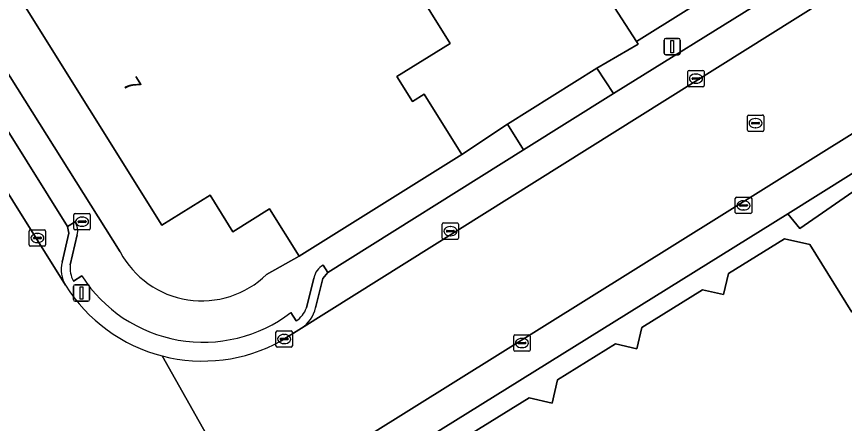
# Model space of a CAD drawing. Extents: x 158455 to 159797, y 387218 to 388672.
# Drawn here: x 158762.6 to 158813.2, y 387790.5 to 387815.4 of the extents above; entities that cross this region are included whole.
import ezdxf

# ---------------------------------------------------------------- set-up
doc = ezdxf.new("R2010")
doc.units = 0
for name, color, linetype in [('IMGEO_Brandkraan', 7, 'Continuous'), ('IMGEO_Erf', 7, 'Continuous'), ('IMGEO_Kolk', 7, 'Continuous'), ('IMGEO_Lichtmast', 7, 'Continuous'), ('IMGEO_Pand', 7, 'Continuous'), ('IMGEO_Pand_nummerreeks', 7, 'Continuous'), ('IMGEO_Parkeervlak_open', 7, 'Continuous'), ('IMGEO_Rijbaan_lokaal_gesloten', 7, 'Continuous'), ('IMGEO_Rioolput', 7, 'Continuous'), ('IMGEO_Voetpad_open', 7, 'Continuous')]:
    doc.layers.add(name, color=color, linetype=linetype)

msp = doc.modelspace()

# ---------------------------------------------------------------- linework, layer by layer
at = {"layer": 'IMGEO_Brandkraan'}
for p, q in [((158766.068, 387802.431), (158766.068, 387803.283)), ((158766.143, 387803.357), (158766.995, 387803.357)), ((158766.556, 387803.137), (158766.581, 387803.137)), ((158767.069, 387803.283), (158767.069, 387802.431)), ((158766.327, 387802.851), (158766.327, 387802.863)), ((158766.765, 387802.814), (158766.367, 387802.814)), ((158766.37, 387802.9), (158766.768, 387802.9)), ((158766.579, 387802.577), (158766.554, 387802.577)), ((158766.811, 387802.863), (158766.811, 387802.851)), ((158766.995, 387802.357), (158766.143, 387802.357))]:
    msp.add_line(p, q, dxfattribs=at)
for points in [[(158766.068, 387802.431), (158766.068, 387803.283)], [(158766.143, 387803.357), (158766.995, 387803.357)], [(158767.069, 387803.283), (158767.069, 387802.431)], [(158766.995, 387802.357), (158766.143, 387802.357)]]:
    msp.add_lwpolyline(points, dxfattribs=at)
for centre, radius, start, end in [((158766.145, 387803.281), 0.0765, 91.552, 178.448), ((158766.145, 387803.281), 0.0765, 91.552, 178.448), ((158766.993, 387803.281), 0.0765, 1.552, 88.448), ((158766.993, 387803.281), 0.0765, 1.552, 88.448), ((158766.367, 387802.86), 0.0403, 85.8775, 175.7526), ((158766.364, 387802.85), 0.0366, 178.938, 274.7102), ((158766.768, 387802.857), 0.043, 264.8664, 352.4533), ((158766.772, 387802.862), 0.0386, 1.7309, 96.639), ((158766.145, 387802.433), 0.0765, 181.552, 268.448), ((158766.145, 387802.433), 0.0765, 181.552, 268.448), ((158766.993, 387802.433), 0.0765, 271.552, 358.448), ((158766.993, 387802.433), 0.0765, 271.552, 358.448)]:
    msp.add_arc(centre, radius, start, end, dxfattribs=at)
for centre, major_axis, ratio, start_param, end_param in [((158766.555, 387802.857), (-0.387, 0.002), 0.722429, 4.712389, 7.853982), ((158766.58, 387802.857), (-0.39, 0.002), 0.717154, 1.570796, 4.712389)]:
    msp.add_ellipse(centre, major_axis=major_axis, ratio=ratio, start_param=start_param, end_param=end_param, dxfattribs=at)
at = {"layer": 'IMGEO_Erf'}
for points in [[(158728.733, 387865.314), (158743.767, 387841.201), (158748.891, 387832.962), (158754.689, 387823.696), (158759.914, 387815.287), (158768.898, 387801.005)], [(158776.177, 387834.469), (158789.093, 387813.763), (158785.831, 387811.728), (158786.782, 387810.203), (158787.506, 387810.654), (158789.812, 387806.958), (158792.594, 387808.827), (158798.057, 387812.257), (158800.589, 387813.713), (158800.488, 387813.876), (158783.815, 387839.674)], [(158836.931, 387819.32), (158814.587, 387805.283), (158810.474, 387802.433), (158809.746, 387803.347), (158787.736, 387789.66), (158787.179, 387789.542), (158786.653, 387789.176), (158782.671, 387786.481), (158781.977, 387785.918), (158781.348, 387785.109), (158780.888, 387784.228), (158780.626, 387783.232), (158780.657, 387782.198), (158780.906, 387781.232), (158784.291, 387775.968), (158789.671, 387767.555), (158798.526, 387753.232)], [(158777.857, 387799.628), (158779.847, 387800.742), (158778.041, 387803.637), (158775.793, 387802.235), (158774.397, 387804.473), (158771.452, 387802.636), (158762.604, 387816.822)], [(158802.821, 387761.174), (158793.828, 387775.647), (158790.867, 387780.413), (158789.486, 387780.734), (158786.3, 387785.852), (158786.708, 387787.602), (158788.607, 387788.784), (158790.064, 387788.446), (158790.403, 387789.901), (158793.92, 387792.09), (158795.334, 387791.761), (158795.664, 387793.175), (158799.205, 387795.379), (158800.514, 387795.074), (158800.819, 387796.384), (158804.53, 387798.693), (158805.82, 387798.393), (158806.121, 387799.685), (158809.545, 387801.815), (158811.097, 387801.454), (158813.671, 387797.319)]]:
    msp.add_lwpolyline(points, dxfattribs=at)
msp.add_arc((158773.896, 387803.689), 5.673, 208.2392, 314.2848, dxfattribs=at)
at = {"layer": 'IMGEO_Kolk'}
for p, q in [((158803.705, 387812.109), (158804.557, 387812.109)), ((158803.63, 387811.183), (158803.63, 387812.035)), ((158803.889, 387811.603), (158803.889, 387811.615)), ((158803.932, 387811.652), (158804.33, 387811.652)), ((158804.118, 387811.889), (158804.143, 387811.889)), ((158804.373, 387811.615), (158804.373, 387811.603)), ((158804.631, 387812.035), (158804.631, 387811.183)), ((158804.557, 387811.109), (158803.705, 387811.109)), ((158804.327, 387811.566), (158803.929, 387811.566)), ((158804.141, 387811.329), (158804.116, 387811.329)), ((158806.536, 387803.426), (158806.536, 387804.278)), ((158806.611, 387804.352), (158807.463, 387804.352)), ((158807.024, 387804.132), (158807.049, 387804.132)), ((158807.537, 387804.278), (158807.537, 387803.426)), ((158806.795, 387803.846), (158806.795, 387803.858)), ((158807.233, 387803.809), (158806.835, 387803.809)), ((158806.838, 387803.895), (158807.236, 387803.895)), ((158807.047, 387803.572), (158807.022, 387803.572)), ((158807.279, 387803.858), (158807.279, 387803.846)), ((158807.463, 387803.352), (158806.611, 387803.352)), ((158788.603, 387801.851), (158788.603, 387802.703)), ((158788.678, 387802.777), (158789.53, 387802.777)), ((158789.091, 387802.557), (158789.116, 387802.557)), ((158789.604, 387802.703), (158789.604, 387801.851)), ((158763.335, 387801.434), (158763.335, 387802.286)), ((158763.41, 387802.36), (158764.262, 387802.36)), ((158763.823, 387802.14), (158763.848, 387802.14)), ((158764.336, 387802.286), (158764.336, 387801.434)), ((158788.862, 387802.271), (158788.862, 387802.283)), ((158789.3, 387802.234), (158788.902, 387802.234)), ((158788.905, 387802.32), (158789.303, 387802.32)), ((158789.114, 387801.997), (158789.089, 387801.997)), ((158789.346, 387802.283), (158789.346, 387802.271)), ((158763.594, 387801.854), (158763.594, 387801.866)), ((158764.032, 387801.817), (158763.634, 387801.817)), ((158763.637, 387801.903), (158764.035, 387801.903)), ((158763.846, 387801.58), (158763.821, 387801.58)), ((158764.078, 387801.866), (158764.078, 387801.854)), ((158789.53, 387801.777), (158788.678, 387801.777)), ((158764.262, 387801.36), (158763.41, 387801.36)), ((158778.433, 387795.253), (158778.433, 387796.105)), ((158778.508, 387796.179), (158779.36, 387796.179)), ((158778.921, 387795.959), (158778.946, 387795.959)), ((158779.434, 387796.105), (158779.434, 387795.253)), ((158793.057, 387795.932), (158793.909, 387795.932)), ((158778.692, 387795.673), (158778.692, 387795.685)), ((158779.13, 387795.636), (158778.732, 387795.636)), ((158778.735, 387795.722), (158779.133, 387795.722)), ((158778.944, 387795.399), (158778.919, 387795.399)), ((158779.176, 387795.685), (158779.176, 387795.673)), ((158792.982, 387795.006), (158792.982, 387795.858)), ((158793.241, 387795.426), (158793.241, 387795.438)), ((158793.679, 387795.389), (158793.281, 387795.389)), ((158793.284, 387795.475), (158793.682, 387795.475)), ((158793.47, 387795.712), (158793.495, 387795.712)), ((158793.725, 387795.438), (158793.725, 387795.426)), ((158793.983, 387795.858), (158793.983, 387795.006)), ((158779.36, 387795.179), (158778.508, 387795.179)), ((158793.909, 387794.932), (158793.057, 387794.932)), ((158793.493, 387795.152), (158793.468, 387795.152))]:
    msp.add_line(p, q, dxfattribs=at)
for points in [[(158803.705, 387812.109), (158804.557, 387812.109)], [(158803.63, 387811.183), (158803.63, 387812.035)], [(158804.631, 387812.035), (158804.631, 387811.183)], [(158804.557, 387811.109), (158803.705, 387811.109)], [(158806.536, 387803.426), (158806.536, 387804.278)], [(158806.611, 387804.352), (158807.463, 387804.352)], [(158807.537, 387804.278), (158807.537, 387803.426)], [(158807.463, 387803.352), (158806.611, 387803.352)], [(158788.603, 387801.851), (158788.603, 387802.703)], [(158788.678, 387802.777), (158789.53, 387802.777)], [(158789.604, 387802.703), (158789.604, 387801.851)], [(158763.335, 387801.434), (158763.335, 387802.286)], [(158763.41, 387802.36), (158764.262, 387802.36)], [(158764.336, 387802.286), (158764.336, 387801.434)], [(158789.53, 387801.777), (158788.678, 387801.777)], [(158764.262, 387801.36), (158763.41, 387801.36)], [(158778.433, 387795.253), (158778.433, 387796.105)], [(158778.508, 387796.179), (158779.36, 387796.179)], [(158779.434, 387796.105), (158779.434, 387795.253)], [(158793.057, 387795.932), (158793.909, 387795.932)], [(158792.982, 387795.006), (158792.982, 387795.858)], [(158793.983, 387795.858), (158793.983, 387795.006)], [(158779.36, 387795.179), (158778.508, 387795.179)], [(158793.909, 387794.932), (158793.057, 387794.932)]]:
    msp.add_lwpolyline(points, dxfattribs=at)
for centre, radius, start, end in [((158803.707, 387812.033), 0.0765, 91.552, 178.448), ((158803.707, 387812.033), 0.0765, 91.552, 178.448), ((158804.555, 387812.033), 0.0765, 1.552, 88.448), ((158804.555, 387812.033), 0.0765, 1.552, 88.448), ((158803.929, 387811.612), 0.0403, 85.8775, 175.7526), ((158803.926, 387811.602), 0.0366, 178.938, 274.7102), ((158804.33, 387811.609), 0.043, 264.8664, 352.4533), ((158804.334, 387811.614), 0.0386, 1.7309, 96.639), ((158803.707, 387811.185), 0.0765, 181.552, 268.448), ((158803.707, 387811.185), 0.0765, 181.552, 268.448), ((158804.555, 387811.185), 0.0765, 271.552, 358.448), ((158804.555, 387811.185), 0.0765, 271.552, 358.448), ((158806.613, 387804.276), 0.0765, 91.552, 178.448), ((158806.613, 387804.276), 0.0765, 91.552, 178.448), ((158807.461, 387804.276), 0.0765, 1.552, 88.448), ((158807.461, 387804.276), 0.0765, 1.552, 88.448), ((158806.835, 387803.855), 0.0403, 85.8775, 175.7526), ((158806.832, 387803.845), 0.0366, 178.938, 274.7102), ((158807.236, 387803.852), 0.043, 264.8664, 352.4533), ((158807.24, 387803.857), 0.0386, 1.7309, 96.639), ((158806.613, 387803.428), 0.0765, 181.552, 268.448), ((158806.613, 387803.428), 0.0765, 181.552, 268.448), ((158807.461, 387803.428), 0.0765, 271.552, 358.448), ((158807.461, 387803.428), 0.0765, 271.552, 358.448), ((158788.68, 387802.701), 0.0765, 91.552, 178.448), ((158788.68, 387802.701), 0.0765, 91.552, 178.448), ((158789.528, 387802.701), 0.0765, 1.552, 88.448), ((158789.528, 387802.701), 0.0765, 1.552, 88.448), ((158763.412, 387802.284), 0.0765, 91.552, 178.448), ((158763.412, 387802.284), 0.0765, 91.552, 178.448), ((158764.26, 387802.284), 0.0765, 1.552, 88.448), ((158764.26, 387802.284), 0.0765, 1.552, 88.448), ((158788.902, 387802.28), 0.0403, 85.8775, 175.7526), ((158788.899, 387802.27), 0.0366, 178.938, 274.7102), ((158789.303, 387802.277), 0.043, 264.8664, 352.4533), ((158789.307, 387802.282), 0.0386, 1.7309, 96.639), ((158763.634, 387801.863), 0.0403, 85.8775, 175.7526), ((158763.631, 387801.853), 0.0366, 178.938, 274.7102), ((158764.035, 387801.86), 0.043, 264.8664, 352.4533), ((158764.039, 387801.865), 0.0386, 1.7309, 96.639), ((158788.68, 387801.853), 0.0765, 181.552, 268.448), ((158788.68, 387801.853), 0.0765, 181.552, 268.448), ((158789.528, 387801.853), 0.0765, 271.552, 358.448), ((158789.528, 387801.853), 0.0765, 271.552, 358.448), ((158763.412, 387801.436), 0.0765, 181.552, 268.448), ((158763.412, 387801.436), 0.0765, 181.552, 268.448), ((158764.26, 387801.436), 0.0765, 271.552, 358.448), ((158764.26, 387801.436), 0.0765, 271.552, 358.448), ((158778.51, 387796.103), 0.0765, 91.552, 178.448), ((158778.51, 387796.103), 0.0765, 91.552, 178.448), ((158779.358, 387796.103), 0.0765, 1.552, 88.448), ((158779.358, 387796.103), 0.0765, 1.552, 88.448), ((158793.059, 387795.856), 0.0765, 91.552, 178.448), ((158793.059, 387795.856), 0.0765, 91.552, 178.448), ((158793.907, 387795.856), 0.0765, 1.552, 88.448), ((158793.907, 387795.856), 0.0765, 1.552, 88.448), ((158778.732, 387795.682), 0.0403, 85.8775, 175.7526), ((158778.729, 387795.672), 0.0366, 178.938, 274.7102), ((158779.133, 387795.679), 0.043, 264.8664, 352.4533), ((158779.137, 387795.684), 0.0386, 1.7309, 96.639), ((158793.281, 387795.435), 0.0403, 85.8775, 175.7526), ((158793.278, 387795.425), 0.0366, 178.938, 274.7102), ((158793.682, 387795.432), 0.043, 264.8664, 352.4533), ((158793.686, 387795.437), 0.0386, 1.7309, 96.639), ((158778.51, 387795.255), 0.0765, 181.552, 268.448), ((158778.51, 387795.255), 0.0765, 181.552, 268.448), ((158779.358, 387795.255), 0.0765, 271.552, 358.448), ((158779.358, 387795.255), 0.0765, 271.552, 358.448), ((158793.059, 387795.008), 0.0765, 181.552, 268.448), ((158793.059, 387795.008), 0.0765, 181.552, 268.448), ((158793.907, 387795.008), 0.0765, 271.552, 358.448), ((158793.907, 387795.008), 0.0765, 271.552, 358.448)]:
    msp.add_arc(centre, radius, start, end, dxfattribs=at)
for centre, major_axis, ratio, start_param, end_param in [((158804.117, 387811.609), (-0.387, 0.002), 0.722429, 4.712389, 7.853982), ((158804.142, 387811.609), (-0.39, 0.002), 0.717154, 1.570796, 4.712389), ((158807.023, 387803.852), (-0.387, 0.002), 0.722429, 4.712389, 7.853982), ((158807.048, 387803.852), (-0.39, 0.002), 0.717154, 1.570796, 4.712389), ((158789.09, 387802.277), (-0.387, 0.002), 0.722429, 4.712389, 7.853982), ((158789.115, 387802.277), (-0.39, 0.002), 0.717154, 1.570796, 4.712389), ((158763.822, 387801.86), (-0.387, 0.002), 0.722429, 4.712389, 7.853982), ((158763.847, 387801.86), (-0.39, 0.002), 0.717154, 1.570796, 4.712389), ((158778.92, 387795.679), (-0.387, 0.002), 0.722429, 4.712389, 7.853982), ((158778.945, 387795.679), (-0.39, 0.002), 0.717154, 1.570796, 4.712389), ((158793.469, 387795.432), (-0.387, 0.002), 0.722429, 4.712389, 7.853982), ((158793.494, 387795.432), (-0.39, 0.002), 0.717154, 1.570796, 4.712389)]:
    msp.add_ellipse(centre, major_axis=major_axis, ratio=ratio, start_param=start_param, end_param=end_param, dxfattribs=at)
at = {"layer": 'IMGEO_Lichtmast'}
for p, q in [((158802.178, 387813.166), (158802.178, 387813.966)), ((158802.178, 387813.966), (158802.178, 387813.166)), ((158802.278, 387814.066), (158803.068, 387814.066)), ((158803.068, 387814.066), (158802.278, 387814.066)), ((158803.168, 387813.966), (158803.168, 387813.166)), ((158803.168, 387813.166), (158803.168, 387813.966)), ((158803.068, 387813.066), (158802.278, 387813.066)), ((158802.278, 387813.066), (158803.068, 387813.066)), ((158766.14, 387798.995), (158766.93, 387798.995)), ((158766.93, 387798.995), (158766.14, 387798.995)), ((158766.04, 387798.095), (158766.04, 387798.895)), ((158766.04, 387798.895), (158766.04, 387798.095)), ((158767.03, 387798.895), (158767.03, 387798.095)), ((158767.03, 387798.095), (158767.03, 387798.895)), ((158766.93, 387797.995), (158766.14, 387797.995)), ((158766.14, 387797.995), (158766.93, 387797.995))]:
    msp.add_line(p, q, dxfattribs=at)
for points in [[(158802.598, 387813.941), (158802.748, 387813.941), (158802.748, 387813.191), (158802.598, 387813.191), (158802.598, 387813.941)], [(158766.46, 387798.87), (158766.61, 387798.87), (158766.61, 387798.12), (158766.46, 387798.12), (158766.46, 387798.87)]]:
    msp.add_lwpolyline(points, dxfattribs=at)
for centre, start, end in [((158802.278, 387813.966), 90, 180), ((158802.278, 387813.966), 90, 180), ((158803.068, 387813.966), 0, 90), ((158803.068, 387813.966), 360, 90), ((158802.278, 387813.166), 180, 270), ((158802.278, 387813.166), 180, 270), ((158803.068, 387813.166), 270, 0), ((158803.068, 387813.166), 270, 0), ((158766.14, 387798.895), 90, 180), ((158766.14, 387798.895), 90, 180), ((158766.93, 387798.895), 0, 90), ((158766.93, 387798.895), 360, 90), ((158766.14, 387798.095), 180, 270), ((158766.14, 387798.095), 180, 270), ((158766.93, 387798.095), 270, 0), ((158766.93, 387798.095), 270, 0)]:
    msp.add_arc(centre, 0.1, start, end, dxfattribs=at)
at = {"layer": 'IMGEO_Pand'}
for points in [[(158800.488, 387813.876), (158813.131, 387821.784), (158814.073, 387825.912), (158799.192, 387849.165), (158799.126, 387849.283), (158783.815, 387839.674)], [(158779.847, 387800.742), (158789.812, 387806.958), (158787.506, 387810.654), (158786.782, 387810.203), (158785.831, 387811.728), (158789.093, 387813.763), (158776.177, 387834.469), (158763.717, 387826.697), (158768.299, 387819.351), (158766.712, 387818.361), (158766.252, 387819.098), (158762.604, 387816.822), (158771.452, 387802.636), (158774.397, 387804.473), (158775.793, 387802.235), (158778.041, 387803.637)]]:
    msp.add_lwpolyline(points, close=True, dxfattribs=at)
msp.add_lwpolyline([(158813.671, 387797.319), (158811.097, 387801.454), (158809.545, 387801.815), (158806.121, 387799.685), (158805.82, 387798.393), (158804.53, 387798.693), (158800.819, 387796.384), (158800.514, 387795.074), (158799.205, 387795.379), (158795.664, 387793.175), (158795.334, 387791.761), (158793.92, 387792.09), (158790.403, 387789.901), (158790.064, 387788.446), (158788.607, 387788.784), (158786.708, 387787.602), (158786.3, 387785.852), (158789.486, 387780.734), (158790.867, 387780.413), (158793.828, 387775.647), (158802.821, 387761.174)], dxfattribs=at)
at = {"layer": 'IMGEO_Parkeervlak_open'}
for points in [[(158726.354, 387861.718), (158765.551, 387798.969)], [(158765.358, 387800.383), (158765.761, 387802.161), (158765.684, 387802.572), (158758.354, 387814.271), (158753.083, 387822.684), (158747.281, 387831.975), (158742.164, 387840.209), (158729.75, 387860.062), (158729.422, 387860.387), (158727.644, 387860.794)], [(158785.563, 387789.937), (158787.179, 387789.542), (158787.736, 387789.66), (158809.746, 387803.347), (158835.673, 387819.58), (158832.928, 387823.986), (158833.741, 387824.513), (158827.096, 387835.091), (158826.746, 387833.788), (158832.475, 387824.634), (158828.269, 387821.994), (158830.287, 387818.613), (158784.019, 387789.717)], [(158779.995, 387796.347), (158811.887, 387816.318)], [(158808.291, 387816.421), (158799.087, 387810.694), (158793.583, 387807.247), (158781.609, 387799.757), (158781.294, 387799.373), (158780.859, 387797.583)]]:
    msp.add_lwpolyline(points, dxfattribs=at)
for centre, radius, start, end in [((158767.124, 387799.904), 1.83, 164.8168, 210.728), ((158778.936, 387798.007), 1.969, 302.5308, 347.5598)]:
    msp.add_arc(centre, radius, start, end, dxfattribs=at)
at = {"layer": 'IMGEO_Rijbaan_lokaal_gesloten'}
for points in [[(158765.551, 387798.969), (158726.354, 387861.718)], [(158781.349, 387788.096), (158784.019, 387789.717), (158830.287, 387818.613), (158828.269, 387821.994), (158822.49, 387831.068), (158815.665, 387841.911), (158813.492, 387845.45), (158809.048, 387852.533)], [(158812.722, 387816.833), (158811.887, 387816.318), (158779.995, 387796.347), (158778.744, 387795.562)], [(158778.072, 387782.921), (158771.471, 387794.645)], [(158771.471, 387794.645), (158778.072, 387782.921)]]:
    msp.add_lwpolyline(points, dxfattribs=at)
for centre, radius, start, end in [((158773.955, 387804.26), 9.931, 212.1945, 255.5163), ((158773.953, 387804.263), 9.933, 255.5321, 298.8401)]:
    msp.add_arc(centre, radius, start, end, dxfattribs=at)
at = {"layer": 'IMGEO_Rioolput'}
for p, q in [((158807.274, 387808.457), (158807.274, 387809.309)), ((158807.349, 387809.383), (158808.201, 387809.383)), ((158807.762, 387809.163), (158807.787, 387809.163)), ((158808.275, 387809.309), (158808.275, 387808.457)), ((158807.533, 387808.877), (158807.533, 387808.889)), ((158807.971, 387808.84), (158807.573, 387808.84)), ((158807.576, 387808.926), (158807.974, 387808.926)), ((158807.785, 387808.603), (158807.76, 387808.603)), ((158808.017, 387808.889), (158808.017, 387808.877)), ((158808.201, 387808.383), (158807.349, 387808.383))]:
    msp.add_line(p, q, dxfattribs=at)
for points in [[(158807.274, 387808.457), (158807.274, 387809.309)], [(158807.349, 387809.383), (158808.201, 387809.383)], [(158808.275, 387809.309), (158808.275, 387808.457)], [(158808.201, 387808.383), (158807.349, 387808.383)]]:
    msp.add_lwpolyline(points, dxfattribs=at)
for centre, radius, start, end in [((158807.351, 387809.307), 0.0765, 91.552, 178.448), ((158807.351, 387809.307), 0.0765, 91.552, 178.448), ((158808.199, 387809.307), 0.0765, 1.552, 88.448), ((158808.199, 387809.307), 0.0765, 1.552, 88.448), ((158807.573, 387808.886), 0.0403, 85.8775, 175.7526), ((158807.57, 387808.876), 0.0366, 178.938, 274.7102), ((158807.974, 387808.883), 0.043, 264.8664, 352.4533), ((158807.978, 387808.888), 0.0386, 1.7309, 96.639), ((158807.351, 387808.459), 0.0765, 181.552, 268.448), ((158807.351, 387808.459), 0.0765, 181.552, 268.448), ((158808.199, 387808.459), 0.0765, 271.552, 358.448), ((158808.199, 387808.459), 0.0765, 271.552, 358.448)]:
    msp.add_arc(centre, radius, start, end, dxfattribs=at)
for centre, major_axis, ratio, start_param, end_param in [((158807.761, 387808.883), (-0.387, 0.002), 0.722429, 4.712389, 7.853982), ((158807.786, 387808.883), (-0.39, 0.002), 0.717154, 1.570796, 4.712389)]:
    msp.add_ellipse(centre, major_axis=major_axis, ratio=ratio, start_param=start_param, end_param=end_param, dxfattribs=at)
at = {"layer": 'IMGEO_Voetpad_open'}
for points in [[(158811.251, 387831.047), (158811.691, 387831.345), (158798.808, 387851.952), (158798.107, 387851.535), (158799.495, 387849.349), (158799.192, 387849.165), (158814.073, 387825.912), (158813.131, 387821.784), (158800.488, 387813.876), (158800.589, 387813.713), (158798.057, 387812.257), (158799.087, 387810.694), (158808.291, 387816.421), (158807.978, 387816.856)], [(158768.898, 387801.005), (158759.914, 387815.287), (158758.354, 387814.271), (158765.684, 387802.572), (158766.145, 387802.853)], [(158781.325, 387800.205), (158781.609, 387799.757), (158793.583, 387807.247), (158792.594, 387808.827), (158789.812, 387806.958), (158779.847, 387800.742), (158777.857, 387799.628)], [(158766.145, 387802.853), (158765.684, 387802.572), (158765.761, 387802.161), (158765.358, 387800.383)], [(158766.276, 387802.052), (158765.85, 387800.22)], [(158765.85, 387800.22), (158766.276, 387802.052)], [(158781.294, 387799.373), (158781.609, 387799.757), (158781.325, 387800.205)], [(158766.039, 387799.224), (158766.551, 387799.548)], [(158766.551, 387799.548), (158766.039, 387799.224)], [(158780.293, 387797.58), (158780.75, 387799.411)], [(158780.75, 387799.411), (158780.293, 387797.58)], [(158780.859, 387797.583), (158781.294, 387799.373)], [(158779.346, 387797.302), (158779.661, 387796.788)], [(158779.661, 387796.788), (158779.346, 387797.302)], [(158778.744, 387795.562), (158779.995, 387796.347)]]:
    msp.add_lwpolyline(points, dxfattribs=at)
for points in [[(158809.746, 387803.347), (158810.474, 387802.433), (158814.587, 387805.283), (158836.931, 387819.32), (158833.741, 387824.513), (158832.928, 387823.986), (158835.673, 387819.58)], [(158792.594, 387808.827), (158793.583, 387807.247), (158799.087, 387810.694), (158798.057, 387812.257)]]:
    msp.add_lwpolyline(points, close=True, dxfattribs=at)
for centre, radius, start, end in [((158765.24, 387802.294), 1.063, 346.8555, 31.721), ((158765.24, 387802.294), 1.063, 346.8555, 31.721), ((158773.896, 387803.689), 5.673, 208.2392, 314.2848), ((158767.124, 387799.904), 1.83, 164.8168, 210.728), ((158767.423, 387800.003), 1.588, 172.134, 209.3553), ((158767.423, 387800.003), 1.588, 172.134, 209.3553), ((158781.872, 387799.203), 1.141, 118.6556, 169.5217), ((158781.872, 387799.203), 1.141, 118.6556, 169.5217), ((158773.982, 387804.311), 8.826, 212.6615, 307.4262), ((158773.982, 387804.311), 8.826, 212.6615, 307.4262), ((158773.955, 387804.26), 9.931, 212.1945, 255.5163), ((158778.893, 387798.049), 1.476, 301.3425, 341.4792), ((158778.893, 387798.049), 1.476, 301.3425, 341.4792), ((158778.936, 387798.007), 1.969, 302.5308, 347.5598), ((158773.953, 387804.263), 9.933, 255.5321, 298.8401)]:
    msp.add_arc(centre, radius, start, end, dxfattribs=at)

# ---------------------------------------------------------------- texts
at = {"layer": 'IMGEO_Pand_nummerreeks'}
msp.add_text('7', height=1, rotation=301.9523, dxfattribs=at).set_placement((158769.021, 387811.297))

doc.saveas('drawing.dxf')
